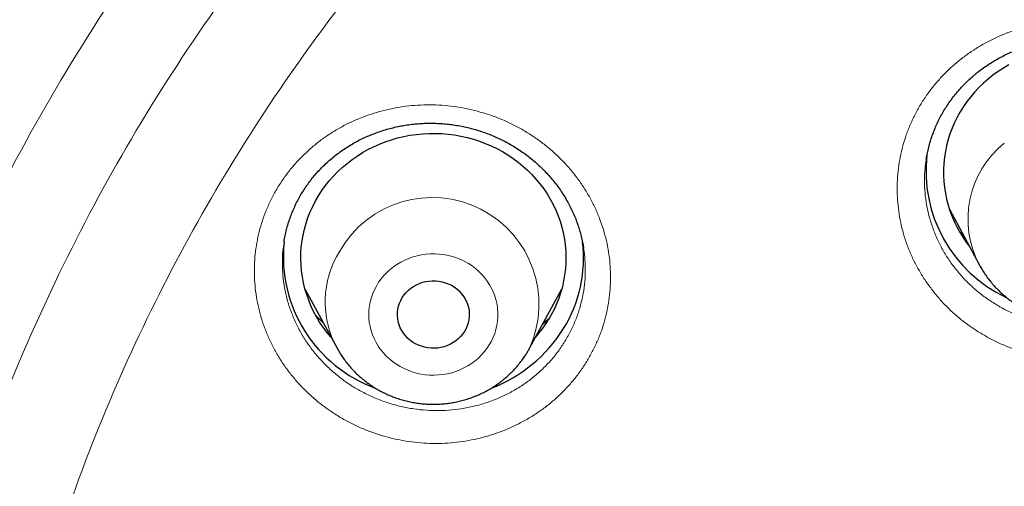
# Model space of a CAD drawing. Header units: millimetres. Extents: x 8 to 436, y 12 to 764.
# Tile 521 of 656: x 210.43 to 221.57, y 716.15 to 721.43. Entities that reach past the tile are written whole.
import ezdxf

# ---------------------------------------------------------------- set-up
doc = ezdxf.new("R2010")
doc.units = ezdxf.units.MM

msp = doc.modelspace()

# ---------------------------------------------------------------- linework, layer by layer
at = {"color": 7, "linetype": 'Continuous', "lineweight": 30}
for p, q in [((220.691, 719.853), (220.69, 719.847)), ((220.952, 719.287), (221.293, 718.655)), ((213.424, 718.918), (213.423, 718.915)), ((213.661, 718.381), (214.023, 717.716)), ((216.202, 717.716), (216.564, 718.381)), ((216.387, 718.021), (216.348, 717.985))]:
    msp.add_line(p, q, dxfattribs=at)
at = {"color": 252, "linetype": 'Continuous', "lineweight": 0}
for p, q in [((213.866, 718.004), (213.785, 718.083)), ((216.429, 718.061), (216.384, 718.017)), ((216.387, 718.02), (216.384, 718.017))]:
    msp.add_line(p, q, dxfattribs=at)
at = {"color": 7, "linetype": 'Continuous', "lineweight": 30, "flags": 128}
for points in [[(221.624, 720.92), (221.563, 720.884), (221.503, 720.845), (221.445, 720.804), (221.39, 720.76), (221.337, 720.714), (221.286, 720.665), (221.238, 720.614), (221.193, 720.561), (221.15, 720.506), (221.111, 720.449), (221.074, 720.39), (221.04, 720.33), (221.01, 720.268), (220.982, 720.205), (220.958, 720.141), (220.937, 720.075), (220.92, 720.009), (220.906, 719.942), (220.896, 719.875), (220.889, 719.807), (220.885, 719.739), (220.885, 719.671), (220.889, 719.603), (220.896, 719.535), (220.906, 719.468), (220.92, 719.401), (220.937, 719.335), (220.958, 719.269), (220.982, 719.205), (221.01, 719.142), (221.04, 719.08), (221.074, 719.02), (221.111, 718.961), (221.15, 718.904), (221.179, 718.867)], [(213.957, 717.838), (213.951, 717.845), (213.906, 717.899), (213.864, 717.955), (213.826, 718.012), (213.79, 718.072), (213.757, 718.132), (213.728, 718.195), (213.702, 718.258), (213.679, 718.323), (213.659, 718.388), (213.643, 718.455), (213.63, 718.522), (213.621, 718.589), (213.615, 718.657), (213.613, 718.725), (213.614, 718.793), (213.618, 718.861), (213.627, 718.929), (213.638, 718.996), (213.653, 719.063), (213.672, 719.129), (213.694, 719.194), (213.719, 719.258), (213.747, 719.32), (213.779, 719.382), (213.813, 719.441), (213.851, 719.5), (213.892, 719.556), (213.935, 719.61), (213.982, 719.663), (214.031, 719.713), (214.082, 719.761), (214.136, 719.807), (214.192, 719.85), (214.25, 719.89), (214.311, 719.928), (214.373, 719.963), (214.437, 719.995), (214.502, 720.024), (214.569, 720.05), (214.638, 720.074), (214.707, 720.094), (214.777, 720.11), (214.848, 720.124), (214.92, 720.134), (214.992, 720.142), (215.064, 720.145), (215.137, 720.146), (215.209, 720.143), (215.281, 720.137), (215.353, 720.128), (215.424, 720.115), (215.495, 720.1), (215.565, 720.081), (215.633, 720.059), (215.7, 720.033), (215.766, 720.005), (215.831, 719.974), (215.894, 719.94), (215.955, 719.903), (216.014, 719.863), (216.071, 719.821), (216.125, 719.776), (216.177, 719.729), (216.227, 719.68), (216.274, 719.628), (216.319, 719.574), (216.361, 719.518), (216.399, 719.461), (216.435, 719.402), (216.468, 719.341), (216.497, 719.279), (216.523, 719.215), (216.546, 719.151), (216.566, 719.085), (216.582, 719.019), (216.595, 718.951), (216.604, 718.884), (216.61, 718.816), (216.612, 718.748), (216.611, 718.68), (216.607, 718.612), (216.598, 718.544), (216.587, 718.477), (216.572, 718.41), (216.553, 718.344), (216.531, 718.279), (216.506, 718.216), (216.478, 718.153), (216.446, 718.092), (216.412, 718.032), (216.412, 718.032)], [(215.464, 717.906), (215.444, 717.876), (215.421, 717.849), (215.395, 717.823), (215.367, 717.8), (215.337, 717.779), (215.305, 717.761), (215.271, 717.745), (215.236, 717.733), (215.199, 717.724), (215.162, 717.718), (215.125, 717.715), (215.087, 717.716), (215.05, 717.72), (215.013, 717.727), (214.977, 717.737), (214.943, 717.75), (214.909, 717.766), (214.878, 717.785), (214.848, 717.807), (214.821, 717.831), (214.796, 717.858), (214.774, 717.886), (214.755, 717.916), (214.738, 717.948), (214.725, 717.981), (214.716, 718.015), (214.709, 718.05), (214.706, 718.085), (214.707, 718.121), (214.711, 718.156), (214.719, 718.19), (214.729, 718.224), (214.743, 718.257), (214.761, 718.288), (214.781, 718.318), (214.804, 718.345), (214.83, 718.371), (214.858, 718.394), (214.888, 718.415), (214.92, 718.433), (214.954, 718.449), (214.989, 718.461), (215.026, 718.47), (215.063, 718.476), (215.1, 718.479), (215.138, 718.478), (215.175, 718.474), (215.212, 718.467), (215.248, 718.457), (215.282, 718.444), (215.316, 718.428), (215.347, 718.409), (215.377, 718.387), (215.404, 718.363), (215.429, 718.336), (215.451, 718.308), (215.47, 718.278), (215.487, 718.246), (215.5, 718.213), (215.509, 718.179), (215.516, 718.144), (215.519, 718.109), (215.518, 718.074), (215.514, 718.038), (215.506, 718.004), (215.496, 717.97), (215.482, 717.937), (215.464, 717.906)]]:
    msp.add_lwpolyline(points, dxfattribs=at)
at = {"color": 252, "linetype": 'Continuous', "lineweight": 0, "flags": 128}
msp.add_lwpolyline([(215.745, 717.754), (215.769, 717.796), (215.789, 717.839), (215.807, 717.883), (215.821, 717.929), (215.831, 717.975), (215.839, 718.022), (215.842, 718.069), (215.843, 718.117), (215.839, 718.164), (215.833, 718.211), (215.823, 718.257), (215.809, 718.303), (215.792, 718.348), (215.772, 718.391), (215.749, 718.433), (215.723, 718.474), (215.694, 718.513), (215.662, 718.549), (215.628, 718.584), (215.591, 718.616), (215.551, 718.646), (215.51, 718.673), (215.467, 718.697), (215.422, 718.719), (215.375, 718.737), (215.328, 718.753), (215.279, 718.765), (215.23, 718.775), (215.18, 718.781), (215.129, 718.783), (215.079, 718.783), (215.029, 718.779), (214.979, 718.772), (214.93, 718.762), (214.881, 718.748), (214.834, 718.732), (214.788, 718.712), (214.744, 718.689), (214.701, 718.664), (214.66, 718.636), (214.622, 718.606), (214.586, 718.573), (214.552, 718.537), (214.521, 718.5), (214.493, 718.461), (214.468, 718.419), (214.446, 718.377), (214.427, 718.333), (214.411, 718.288), (214.399, 718.242), (214.39, 718.195), (214.384, 718.148), (214.382, 718.101), (214.384, 718.054), (214.388, 718.006), (214.397, 717.96), (214.409, 717.914), (214.424, 717.868), (214.442, 717.824), (214.464, 717.782), (214.488, 717.74), (214.516, 717.701), (214.547, 717.663), (214.58, 717.627), (214.616, 717.594), (214.654, 717.563), (214.694, 717.534), (214.736, 717.509), (214.781, 717.486), (214.826, 717.466), (214.873, 717.448), (214.921, 717.435), (214.971, 717.424), (215.02, 717.416), (215.07, 717.412), (215.121, 717.411), (215.171, 717.413), (215.221, 717.418), (215.271, 717.427), (215.32, 717.439), (215.368, 717.454), (215.414, 717.472), (215.459, 717.493), (215.503, 717.517), (215.545, 717.544), (215.584, 717.573), (215.622, 717.605), (215.656, 717.639), (215.689, 717.675), (215.718, 717.714), (215.745, 717.754)], dxfattribs=at)
at = {"color": 252, "linetype": 'Continuous', "lineweight": 0}
for centre, radius, start, end in [((222.266, 719.176), 1.104, 128.8882, 208.2294), ((215.1, 718.212), 1.208, 335.8003, 150.0486), ((214.98, 718.24), 1.091, 148.2055, 208.6695)]:
    msp.add_arc(centre, radius, start, end, dxfattribs=at)
at = {"color": 7, "linetype": 'Continuous', "lineweight": 30}
for centre, radius, start, end in [((222.264, 719.719), 1.577, 173.2621, 244.9087), ((215.005, 718.755), 1.59, 174.1729, 250.0786), ((215.293, 718.737), 1.519, 328.236, 6.9498), ((215.209, 718.772), 1.412, 318.6166, 328.4054), ((215.164, 718.825), 1.675, 291.0931, 328.0251)]:
    msp.add_arc(centre, radius, start, end, dxfattribs=at)
at = {"color": 252, "linetype": 'Continuous', "lineweight": 0}
for points, knots in [([(184.507, 710.808), (184.52, 711.585), (184.549, 713.197), (184.777, 715.636), (185.147, 718.116), (185.668, 720.573), (186.334, 722.999), (187.143, 725.385), (188.094, 727.725), (189.183, 730.012), (190.406, 732.237), (191.761, 734.395), (193.242, 736.478), (194.845, 738.479), (196.564, 740.393), (198.396, 742.213), (200.333, 743.934), (202.37, 745.55), (204.5, 747.057), (206.716, 748.448), (209.012, 749.721), (211.38, 750.871), (213.814, 751.894), (216.304, 752.787), (218.844, 753.548), (221.425, 754.174), (224.04, 754.662), (226.679, 755.012), (229.335, 755.223), (232, 755.293), (234.665, 755.223), (237.321, 755.012), (239.96, 754.662), (242.575, 754.174), (245.156, 753.548), (247.696, 752.787), (250.186, 751.894), (252.62, 750.871), (254.988, 749.721), (257.284, 748.448), (259.5, 747.057), (261.63, 745.55), (263.667, 743.934), (265.604, 742.213), (267.436, 740.393), (269.155, 738.479), (270.758, 736.478), (272.239, 734.395), (273.594, 732.237), (274.817, 730.012), (275.906, 727.725), (276.857, 725.385), (277.666, 722.999), (278.332, 720.573), (278.853, 718.116), (279.223, 715.636), (279.451, 713.197), (279.48, 711.586), (279.493, 710.809)], [0, 0, 0, 0, 0.016668, 0.034569, 0.05247, 0.070372, 0.088273, 0.106174, 0.124075, 0.141977, 0.159878, 0.177779, 0.19568, 0.213582, 0.231483, 0.249384, 0.267286, 0.285187, 0.303088, 0.320989, 0.338891, 0.356792, 0.374693, 0.392594, 0.410496, 0.428397, 0.446298, 0.464199, 0.482101, 0.500002, 0.517903, 0.535804, 0.553706, 0.571607, 0.589508, 0.60741, 0.625311, 0.643212, 0.661113, 0.679015, 0.696916, 0.714817, 0.732718, 0.75062, 0.768521, 0.786422, 0.804323, 0.822225, 0.840126, 0.858027, 0.875928, 0.89383, 0.911731, 0.929632, 0.947534, 0.965435, 0.983336, 1, 1, 1, 1]), ([(186.501, 709.951), (186.52, 710.89), (186.556, 712.762), (186.855, 715.549), (187.335, 718.3), (188.01, 721.014), (188.879, 723.693), (189.936, 726.324), (191.168, 728.887), (192.57, 731.358), (194.135, 733.726), (195.865, 735.991), (197.757, 738.154), (199.805, 740.204), (201.988, 742.129), (204.289, 743.908), (206.7, 745.533), (209.22, 747.004), (211.849, 748.321), (214.577, 749.479), (217.376, 750.472), (220.227, 751.288), (223.116, 751.922), (226.044, 752.375), (229.009, 752.646), (232, 752.735), (234.991, 752.646), (237.957, 752.375), (240.885, 751.922), (243.774, 751.288), (246.624, 750.472), (249.424, 749.478), (252.151, 748.32), (254.781, 747.003), (257.301, 745.532), (259.712, 743.907), (262.013, 742.128), (264.195, 740.204), (266.243, 738.153), (268.136, 735.991), (269.865, 733.725), (271.431, 731.357), (272.832, 728.886), (274.065, 726.324), (275.121, 723.693), (275.99, 721.014), (276.665, 718.299), (277.145, 715.548), (277.444, 712.761), (277.48, 710.89), (277.499, 709.951)], [0, 0, 0, 0, 0.020985, 0.041789, 0.062502, 0.083215, 0.104018, 0.125, 0.145986, 0.166791, 0.187505, 0.208217, 0.229019, 0.25, 0.270986, 0.291791, 0.312505, 0.333217, 0.354019, 0.375, 0.395986, 0.416791, 0.437505, 0.458217, 0.479019, 0.5, 0.520986, 0.541791, 0.562505, 0.583217, 0.604019, 0.625, 0.645986, 0.666791, 0.687505, 0.708217, 0.729019, 0.75, 0.770986, 0.791791, 0.812505, 0.833217, 0.854019, 0.875, 0.895985, 0.916789, 0.937502, 0.958215, 0.979017, 1, 1, 1, 1]), ([(228.539, 686.054), (227.824, 686.163), (226.395, 686.381), (224.299, 686.925), (222.312, 687.604), (220.445, 688.414), (218.701, 689.331), (217.039, 690.374), (215.47, 691.537), (214.002, 692.812), (212.646, 694.191), (211.408, 695.666), (210.298, 697.227), (209.322, 698.866), (208.485, 700.571), (207.793, 702.333), (207.251, 704.141), (206.861, 705.983), (206.626, 707.848), (206.547, 709.724), (206.626, 711.601), (206.861, 713.466), (207.251, 715.308), (207.793, 717.115), (208.485, 718.877), (209.322, 720.583), (210.298, 722.221), (211.408, 723.783), (212.646, 725.257), (214.002, 726.637), (215.47, 727.911), (217.039, 729.074), (218.701, 730.117), (220.445, 731.035), (222.26, 731.821), (224.135, 732.471), (226.058, 732.981), (228.018, 733.347), (230.003, 733.568), (232, 733.642), (233.997, 733.568), (235.982, 733.347), (237.942, 732.981), (239.865, 732.471), (241.74, 731.821), (243.555, 731.035), (245.299, 730.117), (246.961, 729.074), (248.53, 727.911), (249.998, 726.637), (251.354, 725.257), (252.592, 723.783), (253.702, 722.221), (254.678, 720.583), (255.515, 718.877), (256.207, 717.115), (256.749, 715.308), (257.139, 713.466), (257.374, 711.601), (257.453, 709.724), (257.374, 707.848), (257.139, 705.983), (256.749, 704.141), (256.207, 702.333), (255.515, 700.571), (254.678, 698.866), (253.702, 697.227), (252.592, 695.666), (251.354, 694.191), (249.998, 692.812), (248.53, 691.537), (246.961, 690.374), (245.299, 689.331), (243.555, 688.414), (241.69, 687.605), (239.708, 686.928), (237.621, 686.385), (236.197, 686.166), (235.486, 686.057)], [0, 0, 0, 0, 0.014209, 0.028417, 0.042626, 0.055696, 0.068766, 0.081836, 0.094907, 0.107977, 0.121047, 0.134117, 0.147187, 0.160257, 0.173327, 0.186398, 0.199468, 0.212538, 0.225608, 0.238678, 0.251748, 0.264818, 0.277889, 0.290959, 0.304029, 0.317099, 0.330169, 0.343239, 0.356309, 0.36938, 0.38245, 0.39552, 0.40859, 0.42166, 0.43473, 0.447801, 0.460871, 0.473941, 0.487011, 0.500081, 0.513151, 0.526221, 0.539292, 0.552362, 0.565432, 0.578502, 0.591572, 0.604642, 0.617712, 0.630783, 0.643853, 0.656923, 0.669993, 0.683063, 0.696133, 0.709203, 0.722274, 0.735344, 0.748414, 0.761484, 0.774554, 0.787624, 0.800695, 0.813765, 0.826835, 0.839905, 0.852975, 0.866045, 0.879115, 0.892186, 0.905256, 0.918326, 0.931396, 0.944466, 0.957536, 0.971691, 0.985845, 1, 1, 1, 1]), ([(235.401, 687.141), (236.068, 687.246), (237.402, 687.455), (239.359, 687.967), (241.226, 688.606), (242.991, 689.372), (244.65, 690.245), (246.23, 691.237), (247.723, 692.343), (249.119, 693.556), (250.41, 694.867), (251.587, 696.27), (252.643, 697.755), (253.572, 699.314), (254.367, 700.936), (255.025, 702.612), (255.541, 704.331), (255.912, 706.083), (256.136, 707.857), (256.21, 709.642), (256.136, 711.427), (255.912, 713.201), (255.541, 714.953), (255.025, 716.673), (254.367, 718.349), (253.572, 719.971), (252.643, 721.529), (251.587, 723.015), (250.41, 724.418), (249.119, 725.729), (247.723, 726.942), (246.23, 728.048), (244.65, 729.04), (242.991, 729.913), (241.265, 730.661), (239.481, 731.279), (237.652, 731.764), (235.787, 732.113), (233.9, 732.323), (232, 732.393), (230.1, 732.323), (228.213, 732.113), (226.348, 731.764), (224.519, 731.279), (222.735, 730.661), (221.009, 729.913), (219.35, 729.04), (217.769, 728.048), (216.277, 726.942), (214.881, 725.729), (213.59, 724.418), (212.413, 723.015), (211.357, 721.529), (210.428, 719.971), (209.633, 718.349), (208.975, 716.673), (208.459, 714.953), (208.088, 713.201), (207.864, 711.427), (207.79, 709.642), (207.864, 707.857), (208.088, 706.083), (208.459, 704.331), (208.975, 702.612), (209.633, 700.936), (210.428, 699.314), (211.357, 697.755), (212.413, 696.27), (213.59, 694.867), (214.881, 693.556), (216.277, 692.343), (217.769, 691.237), (219.35, 690.245), (221.009, 689.372), (222.774, 688.606), (224.641, 687.967), (226.598, 687.455), (227.933, 687.246), (228.6, 687.141)], [0, 0, 0, 0, 0.013976, 0.027953, 0.041929, 0.055017, 0.068105, 0.081192, 0.09428, 0.107368, 0.120455, 0.133543, 0.146631, 0.159719, 0.172806, 0.185894, 0.198982, 0.212069, 0.225157, 0.238245, 0.251332, 0.26442, 0.277508, 0.290595, 0.303683, 0.316771, 0.329859, 0.342946, 0.356034, 0.369122, 0.382209, 0.395297, 0.408385, 0.421472, 0.43456, 0.447648, 0.460736, 0.473823, 0.486911, 0.499999, 0.513086, 0.526174, 0.539262, 0.552349, 0.565437, 0.578525, 0.591612, 0.6047, 0.617788, 0.630876, 0.643963, 0.657051, 0.670139, 0.683226, 0.696314, 0.709402, 0.722489, 0.735577, 0.748665, 0.761753, 0.77484, 0.787928, 0.801016, 0.814103, 0.827191, 0.840279, 0.853366, 0.866454, 0.879542, 0.892629, 0.905717, 0.918805, 0.931893, 0.94498, 0.958068, 0.972045, 0.986023, 1, 1, 1, 1]), ([(228.635, 687.943), (228.007, 688.044), (226.75, 688.246), (224.906, 688.732), (223.137, 689.34), (221.453, 690.069), (219.861, 690.907), (218.345, 691.859), (216.912, 692.92), (215.573, 694.084), (214.334, 695.343), (213.205, 696.689), (212.192, 698.114), (211.3, 699.61), (210.537, 701.166), (209.905, 702.775), (209.41, 704.424), (209.054, 706.106), (208.84, 707.808), (208.768, 709.521), (208.84, 711.234), (209.054, 712.936), (209.41, 714.617), (209.905, 716.267), (210.537, 717.875), (211.3, 719.432), (212.192, 720.927), (213.205, 722.353), (214.334, 723.699), (215.573, 724.957), (216.912, 726.121), (218.345, 727.182), (219.861, 728.135), (221.453, 728.972), (223.11, 729.69), (224.821, 730.283), (226.577, 730.748), (228.366, 731.083), (230.177, 731.284), (232, 731.352), (233.823, 731.284), (235.634, 731.083), (237.423, 730.748), (239.179, 730.283), (240.89, 729.69), (242.547, 728.972), (244.139, 728.135), (245.655, 727.182), (247.088, 726.121), (248.427, 724.957), (249.666, 723.699), (250.795, 722.353), (251.808, 720.927), (252.7, 719.432), (253.463, 717.875), (254.095, 716.267), (254.59, 714.617), (254.946, 712.936), (255.16, 711.234), (255.232, 709.521), (255.16, 707.808), (254.946, 706.106), (254.59, 704.424), (254.095, 702.775), (253.463, 701.166), (252.7, 699.61), (251.808, 698.114), (250.795, 696.689), (249.666, 695.343), (248.427, 694.084), (247.088, 692.92), (245.655, 691.859), (244.139, 690.907), (242.547, 690.069), (240.861, 689.338), (239.086, 688.73), (237.234, 688.242), (235.972, 688.04), (235.34, 687.939)], [0, 0, 0, 0, 0.013748, 0.027497, 0.041245, 0.05435, 0.067455, 0.080559, 0.093664, 0.106769, 0.119873, 0.132978, 0.146083, 0.159188, 0.172292, 0.185397, 0.198502, 0.211606, 0.224711, 0.237816, 0.250921, 0.264025, 0.27713, 0.290235, 0.30334, 0.316444, 0.329549, 0.342654, 0.355758, 0.368863, 0.381968, 0.395073, 0.408177, 0.421282, 0.434387, 0.447492, 0.460596, 0.473701, 0.486806, 0.49991, 0.513015, 0.52612, 0.539225, 0.552329, 0.565434, 0.578539, 0.591643, 0.604748, 0.617853, 0.630958, 0.644062, 0.657167, 0.670272, 0.683377, 0.696481, 0.709586, 0.722691, 0.735795, 0.7489, 0.762005, 0.77511, 0.788214, 0.801319, 0.814424, 0.827528, 0.840633, 0.853738, 0.866843, 0.879947, 0.893052, 0.906157, 0.919262, 0.932366, 0.945471, 0.958576, 0.972384, 0.986192, 1, 1, 1, 1]), ([(234.281, 688.77), (234.811, 688.832), (235.869, 688.957), (237.434, 689.279), (238.972, 689.699), (240.515, 690.24), (242.052, 690.906), (243.569, 691.704), (245.014, 692.612), (246.379, 693.623), (247.655, 694.732), (248.835, 695.931), (249.911, 697.214), (250.877, 698.572), (251.726, 699.997), (252.454, 701.481), (253.055, 703.013), (253.527, 704.585), (253.866, 706.187), (254.07, 707.809), (254.139, 709.442), (254.07, 711.074), (253.866, 712.696), (253.527, 714.298), (253.055, 715.87), (252.453, 717.402), (251.725, 718.886), (250.876, 720.311), (249.91, 721.669), (248.834, 722.952), (247.654, 724.151), (246.377, 725.26), (245.012, 726.271), (243.567, 727.178), (242.05, 727.976), (240.472, 728.66), (238.841, 729.226), (237.168, 729.669), (235.463, 729.987), (233.737, 730.179), (232, 730.243), (230.263, 730.179), (228.537, 729.987), (226.832, 729.668), (225.159, 729.225), (223.528, 728.66), (221.95, 727.976), (220.433, 727.177), (218.988, 726.27), (217.623, 725.259), (216.347, 724.15), (215.167, 722.95), (214.091, 721.668), (213.125, 720.309), (212.276, 718.884), (211.548, 717.401), (210.946, 715.868), (210.475, 714.296), (210.136, 712.694), (209.931, 711.072), (209.863, 709.44), (209.932, 707.808), (210.136, 706.186), (210.475, 704.584), (210.947, 703.012), (211.549, 701.479), (212.276, 699.996), (213.126, 698.571), (214.092, 697.213), (215.168, 695.93), (216.348, 694.731), (217.624, 693.622), (218.989, 692.611), (220.435, 691.703), (221.951, 690.905), (223.488, 690.239), (225.031, 689.699), (226.568, 689.279), (228.132, 688.957), (229.19, 688.833), (229.719, 688.77)], [0, 0, 0, 0, 0.011909, 0.023818, 0.035727, 0.047636, 0.060561, 0.073486, 0.086411, 0.099336, 0.112261, 0.125186, 0.138111, 0.151036, 0.163961, 0.176886, 0.189811, 0.202736, 0.215661, 0.228587, 0.241512, 0.254437, 0.267362, 0.280287, 0.293212, 0.306137, 0.319062, 0.331987, 0.344912, 0.357837, 0.370762, 0.383687, 0.396612, 0.409537, 0.422462, 0.435388, 0.448313, 0.461238, 0.474163, 0.487088, 0.500013, 0.512938, 0.525863, 0.538788, 0.551713, 0.564638, 0.577563, 0.590488, 0.603413, 0.616338, 0.629263, 0.642189, 0.655114, 0.668039, 0.680964, 0.693889, 0.706814, 0.719739, 0.732664, 0.745589, 0.758514, 0.771439, 0.784364, 0.797289, 0.810214, 0.823139, 0.836065, 0.84899, 0.861915, 0.87484, 0.887765, 0.90069, 0.913615, 0.92654, 0.939465, 0.95239, 0.964293, 0.976195, 0.988098, 1, 1, 1, 1]), ([(221.04, 720.952), (221.075, 720.979), (221.144, 721.034), (221.254, 721.108), (221.37, 721.176), (221.49, 721.235), (221.614, 721.287), (221.741, 721.331), (221.872, 721.366), (222.005, 721.393), (222.139, 721.411), (222.275, 721.421), (222.411, 721.422), (222.547, 721.414), (222.682, 721.397), (222.816, 721.372), (222.948, 721.339), (223.077, 721.297), (223.203, 721.247), (223.326, 721.188), (223.444, 721.123), (223.558, 721.05), (223.665, 720.969), (223.767, 720.882), (223.863, 720.789), (223.953, 720.69), (224.035, 720.585), (224.109, 720.476), (224.175, 720.362), (224.234, 720.244), (224.283, 720.122), (224.325, 719.998), (224.357, 719.872), (224.38, 719.744), (224.394, 719.614), (224.399, 719.485), (224.395, 719.355), (224.381, 719.226), (224.359, 719.099), (224.327, 718.972), (224.287, 718.849), (224.238, 718.729), (224.18, 718.612), (224.114, 718.499), (224.04, 718.39), (223.959, 718.287), (223.87, 718.188), (223.772, 718.094), (223.666, 718.006), (223.555, 717.926), (223.44, 717.855), (223.322, 717.792), (223.199, 717.736), (223.073, 717.689), (222.944, 717.65), (222.812, 717.619), (222.678, 717.597), (222.543, 717.584), (222.407, 717.579), (222.271, 717.583), (222.135, 717.595), (222, 717.617), (221.867, 717.647), (221.737, 717.685), (221.609, 717.732), (221.485, 717.786), (221.365, 717.849), (221.249, 717.919), (221.139, 717.996), (221.034, 718.08), (220.936, 718.17), (220.844, 718.267), (220.759, 718.37), (220.681, 718.477), (220.611, 718.589), (220.549, 718.705), (220.495, 718.825), (220.45, 718.948), (220.414, 719.074), (220.387, 719.201), (220.369, 719.33), (220.36, 719.459), (220.36, 719.589), (220.369, 719.719), (220.388, 719.847), (220.416, 719.974), (220.452, 720.098), (220.498, 720.22), (220.552, 720.339), (220.614, 720.454), (220.684, 720.564), (220.762, 720.67), (220.848, 720.77), (220.94, 720.865), (221.007, 720.923), (221.04, 720.952)], [0, 0, 0, 0, 0.010683, 0.021401, 0.032133, 0.042852, 0.053534, 0.064233, 0.074969, 0.085717, 0.096452, 0.107151, 0.117857, 0.128599, 0.139353, 0.150095, 0.160801, 0.171516, 0.182269, 0.193033, 0.203786, 0.214502, 0.225227, 0.235989, 0.246764, 0.257526, 0.268251, 0.278982, 0.289749, 0.300528, 0.311295, 0.322025, 0.332754, 0.343518, 0.354296, 0.365061, 0.375789, 0.386509, 0.397265, 0.408034, 0.418791, 0.429511, 0.44022, 0.450966, 0.461724, 0.47247, 0.483179, 0.494322, 0.505478, 0.516621, 0.527323, 0.538062, 0.548813, 0.559552, 0.570255, 0.580957, 0.591696, 0.602447, 0.613185, 0.623887, 0.634596, 0.645341, 0.656098, 0.666843, 0.677552, 0.688271, 0.699026, 0.709795, 0.72055, 0.731269, 0.741997, 0.752761, 0.763538, 0.774302, 0.78503, 0.795761, 0.806528, 0.817307, 0.828074, 0.838805, 0.849531, 0.860294, 0.871069, 0.881832, 0.892558, 0.903274, 0.914028, 0.924793, 0.935546, 0.946263, 0.956986, 0.967746, 0.978518, 0.989277, 1, 1, 1, 1]), ([(216.848, 717.565), (216.847, 717.564), (216.824, 717.527), (216.776, 717.454), (216.696, 717.351), (216.609, 717.253), (216.516, 717.161), (216.416, 717.076), (216.31, 716.997), (216.198, 716.925), (216.082, 716.861), (215.961, 716.804), (215.836, 716.756), (215.708, 716.715), (215.577, 716.683), (215.444, 716.659), (215.31, 716.644), (215.174, 716.637), (215.038, 716.639), (214.903, 716.65), (214.768, 716.67), (214.634, 716.698), (214.503, 716.734), (214.375, 716.779), (214.25, 716.832), (214.128, 716.893), (214.011, 716.962), (213.899, 717.037), (213.793, 717.12), (213.692, 717.209), (213.598, 717.305), (213.51, 717.406), (213.43, 717.512), (213.358, 717.623), (213.294, 717.738), (213.237, 717.857), (213.19, 717.98), (213.151, 718.104), (213.121, 718.231), (213.1, 718.359), (213.088, 718.489), (213.086, 718.618), (213.092, 718.747), (213.108, 718.875), (213.133, 719.002), (213.167, 719.127), (213.209, 719.249), (213.261, 719.369), (213.322, 719.487), (213.393, 719.602), (213.471, 719.71), (213.556, 719.811), (213.647, 719.906), (213.744, 719.994), (213.847, 720.076), (213.956, 720.151), (214.071, 720.219), (214.19, 720.279), (214.313, 720.331), (214.44, 720.375), (214.569, 720.411), (214.701, 720.439), (214.835, 720.458), (214.971, 720.468), (215.107, 720.47), (215.242, 720.463), (215.378, 720.447), (215.512, 720.422), (215.644, 720.389), (215.774, 720.348), (215.901, 720.299), (216.024, 720.242), (216.143, 720.176), (216.257, 720.104), (216.366, 720.024), (216.469, 719.938), (216.566, 719.845), (216.657, 719.747), (216.74, 719.643), (216.816, 719.534), (216.884, 719.42), (216.944, 719.303), (216.995, 719.182), (217.038, 719.058), (217.072, 718.932), (217.097, 718.804), (217.112, 718.676), (217.119, 718.546), (217.116, 718.417), (217.105, 718.288), (217.084, 718.161), (217.054, 718.036), (217.016, 717.913), (216.968, 717.793), (216.913, 717.676), (216.87, 717.602), (216.848, 717.565)], [0, 0, 0, 0, 0.000189, 0.010876, 0.0216, 0.032336, 0.043059, 0.053746, 0.064433, 0.075156, 0.085892, 0.096615, 0.107301, 0.118, 0.128734, 0.139482, 0.150216, 0.160915, 0.171632, 0.182385, 0.193151, 0.203905, 0.214622, 0.225357, 0.236128, 0.246911, 0.257683, 0.268417, 0.279161, 0.289941, 0.300733, 0.311513, 0.322256, 0.332996, 0.343772, 0.35456, 0.365336, 0.376076, 0.3868, 0.397561, 0.408335, 0.419096, 0.42982, 0.440525, 0.451266, 0.462021, 0.472762, 0.483467, 0.494591, 0.505729, 0.516853, 0.527546, 0.538275, 0.549017, 0.559746, 0.570439, 0.581131, 0.59186, 0.602601, 0.61333, 0.624022, 0.634726, 0.645466, 0.656218, 0.666959, 0.677663, 0.688386, 0.699145, 0.709917, 0.720677, 0.7314, 0.742139, 0.752914, 0.763701, 0.774477, 0.785215, 0.795959, 0.806739, 0.817531, 0.828312, 0.839055, 0.849791, 0.860563, 0.871348, 0.88212, 0.892856, 0.903574, 0.914329, 0.925097, 0.935852, 0.94657, 0.957232, 0.96793, 0.97864, 0.989338, 1, 1, 1, 1]), ([(220.69, 719.847), (220.685, 719.815), (220.673, 719.737), (220.669, 719.612), (220.674, 719.474), (220.692, 719.336), (220.723, 719.201), (220.765, 719.068), (220.818, 718.938), (220.883, 718.814), (220.958, 718.695), (221.044, 718.582), (221.139, 718.477), (221.243, 718.379), (221.355, 718.29), (221.475, 718.211), (221.601, 718.141), (221.732, 718.081), (221.868, 718.032), (222.008, 717.994), (222.151, 717.968), (222.295, 717.953), (222.44, 717.95), (222.584, 717.958), (222.728, 717.978), (222.868, 718.009), (223.006, 718.051), (223.139, 718.105), (223.266, 718.169), (223.381, 718.239), (223.483, 718.312), (223.573, 718.387), (223.663, 718.474), (223.751, 718.573), (223.834, 718.685), (223.907, 718.803), (223.97, 718.927), (224.021, 719.056), (224.06, 719.189), (224.088, 719.324), (224.104, 719.462), (224.106, 719.6), (224.101, 719.714), (224.089, 719.782), (224.086, 719.804)], [0, 0, 0, 0, 0.017427, 0.042062, 0.066697, 0.091245, 0.115808, 0.140458, 0.165109, 0.189672, 0.214233, 0.238882, 0.263531, 0.288092, 0.312637, 0.337268, 0.3619, 0.386444, 0.410965, 0.435573, 0.460181, 0.484701, 0.509206, 0.533799, 0.558392, 0.582897, 0.607402, 0.631994, 0.656587, 0.681092, 0.701494, 0.721921, 0.742324, 0.766844, 0.791452, 0.816061, 0.840581, 0.865127, 0.889761, 0.914394, 0.93894, 0.963506, 0.988159, 1, 1, 1, 1]), ([(221.112, 718.991), (221.106, 718.997), (221.09, 719.011), (221.075, 719.027), (221.066, 719.037)], [0, 0, 0, 0, 0.378439, 1, 1, 1, 1]), ([(213.423, 718.915), (213.418, 718.881), (213.406, 718.802), (213.402, 718.675), (213.409, 718.537), (213.427, 718.4), (213.457, 718.265), (213.5, 718.132), (213.554, 718.003), (213.619, 717.878), (213.695, 717.759), (213.781, 717.646), (213.877, 717.541), (213.981, 717.443), (214.093, 717.353), (214.213, 717.273), (214.34, 717.203), (214.471, 717.143), (214.607, 717.093), (214.747, 717.055), (214.89, 717.028), (215.034, 717.012), (215.178, 717.008), (215.322, 717.016), (215.465, 717.035), (215.605, 717.066), (215.742, 717.107), (215.874, 717.16), (216.001, 717.223), (216.122, 717.296), (216.235, 717.379), (216.341, 717.471), (216.438, 717.571), (216.527, 717.679), (216.577, 717.756), (216.602, 717.795)], [0, 0, 0, 0, 0.022894, 0.053362, 0.083939, 0.114516, 0.144984, 0.175506, 0.206136, 0.236767, 0.267289, 0.297832, 0.328484, 0.359137, 0.38968, 0.420206, 0.450841, 0.481475, 0.512001, 0.542479, 0.573066, 0.603653, 0.634131, 0.664555, 0.695088, 0.72562, 0.756043, 0.786431, 0.816926, 0.847422, 0.877809, 0.908302, 0.938905, 0.969507, 1, 1, 1, 1]), ([(216.602, 717.795), (216.625, 717.835), (216.671, 717.914), (216.726, 718.04), (216.771, 718.169), (216.804, 718.302), (216.825, 718.438), (216.833, 718.576), (216.831, 718.712), (216.819, 718.801), (216.813, 718.845)], [0, 0, 0, 0, 0.125145, 0.250737, 0.376329, 0.501475, 0.627294, 0.753565, 0.879836, 1, 1, 1, 1]), ([(216.384, 718.017), (216.375, 718.008), (216.363, 717.997), (216.351, 717.986), (216.348, 717.984)], [0, 0, 0, 0, 0.748773, 1, 1, 1, 1])]:
    msp.add_open_spline(points, degree=3, knots=knots, dxfattribs=at)
at = {"color": 7, "linetype": 'Continuous', "lineweight": 30}
for points, knots in [([(228.82, 667.839), (227.618, 667.945), (225.213, 668.158), (221.655, 668.822), (218.163, 669.733), (214.788, 670.9), (211.549, 672.303), (208.463, 673.927), (205.522, 675.774), (202.745, 677.831), (200.147, 680.088), (197.747, 682.528), (195.557, 685.138), (193.592, 687.902), (191.863, 690.802), (190.383, 693.82), (189.158, 696.939), (188.198, 700.138), (187.508, 703.397), (187.093, 706.698), (186.954, 710.019), (187.093, 713.34), (187.508, 716.641), (188.198, 719.901), (189.158, 723.1), (190.383, 726.218), (191.863, 729.236), (193.592, 732.136), (195.557, 734.9), (197.747, 737.51), (200.147, 739.951), (202.745, 742.207), (205.522, 744.265), (208.463, 746.111), (211.549, 747.735), (214.762, 749.127), (218.08, 750.277), (221.484, 751.179), (224.953, 751.828), (228.466, 752.218), (232, 752.349), (235.534, 752.218), (239.047, 751.828), (242.516, 751.179), (245.92, 750.277), (249.238, 749.127), (252.451, 747.735), (255.537, 746.111), (258.478, 744.265), (261.255, 742.207), (263.853, 739.951), (266.253, 737.51), (268.443, 734.9), (270.408, 732.136), (272.137, 729.236), (273.617, 726.218), (274.842, 723.1), (275.802, 719.901), (276.492, 716.641), (276.907, 713.34), (277.046, 710.019), (276.907, 706.698), (276.492, 703.397), (275.802, 700.138), (274.842, 696.939), (273.617, 693.82), (272.137, 690.802), (270.408, 687.902), (268.443, 685.138), (266.253, 682.528), (263.853, 680.088), (261.255, 677.831), (258.478, 675.774), (255.537, 673.927), (252.451, 672.303), (249.212, 670.9), (245.837, 669.733), (242.345, 668.822), (238.787, 668.158), (236.382, 667.945), (235.18, 667.839)], [0, 0, 0, 0, 0.013106, 0.026212, 0.039318, 0.052424, 0.065212, 0.078, 0.090788, 0.103576, 0.116364, 0.129151, 0.141939, 0.154727, 0.167515, 0.180303, 0.193091, 0.205879, 0.218667, 0.231454, 0.244242, 0.25703, 0.269818, 0.282606, 0.295394, 0.308182, 0.32097, 0.333758, 0.346545, 0.359333, 0.372121, 0.384909, 0.397697, 0.410485, 0.423273, 0.436061, 0.448848, 0.461636, 0.474424, 0.487212, 0.5, 0.512788, 0.525576, 0.538364, 0.551152, 0.563939, 0.576727, 0.589515, 0.602303, 0.615091, 0.627879, 0.640667, 0.653455, 0.666242, 0.67903, 0.691818, 0.704606, 0.717394, 0.730182, 0.74297, 0.755758, 0.768546, 0.781333, 0.794121, 0.806909, 0.819697, 0.832485, 0.845273, 0.858061, 0.870849, 0.883636, 0.896424, 0.909212, 0.922, 0.934788, 0.947576, 0.960682, 0.973788, 0.986894, 1, 1, 1, 1]), ([(221.242, 720.812), (221.251, 720.82), (221.278, 720.842), (221.324, 720.878), (221.382, 720.918), (221.442, 720.956), (221.504, 720.992), (221.567, 721.026), (221.632, 721.056), (221.698, 721.084), (221.765, 721.11), (221.834, 721.133), (221.903, 721.153), (221.973, 721.17), (222.044, 721.184), (222.116, 721.195), (222.188, 721.204), (222.261, 721.21), (222.334, 721.212), (222.407, 721.212), (222.479, 721.209), (222.552, 721.203), (222.623, 721.194), (222.695, 721.183), (222.767, 721.168), (222.838, 721.151), (222.908, 721.13), (222.977, 721.107), (223.045, 721.081), (223.112, 721.053), (223.176, 721.022), (223.24, 720.989), (223.302, 720.953), (223.363, 720.914), (223.422, 720.873), (223.48, 720.83), (223.535, 720.784), (223.589, 720.737), (223.64, 720.687), (223.688, 720.636), (223.734, 720.583), (223.778, 720.528), (223.819, 720.471), (223.858, 720.412), (223.895, 720.352), (223.929, 720.29), (223.96, 720.227), (223.988, 720.163), (224.013, 720.099), (224.035, 720.033), (224.054, 719.967), (224.07, 719.899), (224.081, 719.845), (224.086, 719.813), (224.087, 719.804)], [0, 0, 0, 0, 0.009618, 0.029319, 0.04897, 0.068591, 0.088196, 0.107794, 0.127397, 0.147014, 0.166653, 0.186312, 0.205934, 0.225424, 0.244992, 0.264615, 0.28427, 0.303933, 0.323569, 0.343155, 0.362665, 0.382098, 0.401525, 0.421065, 0.44071, 0.46042, 0.480152, 0.499852, 0.519473, 0.538975, 0.558345, 0.577761, 0.597326, 0.61701, 0.636773, 0.65657, 0.676352, 0.696068, 0.715676, 0.735149, 0.754645, 0.774301, 0.794047, 0.813857, 0.833705, 0.853563, 0.873395, 0.893177, 0.912885, 0.932594, 0.952412, 0.972235, 0.992068, 1, 1, 1, 1]), ([(220.69, 719.853), (220.693, 719.87), (220.7, 719.911), (220.713, 719.973), (220.731, 720.04), (220.752, 720.106), (220.776, 720.171), (220.803, 720.235), (220.832, 720.298), (220.864, 720.359), (220.899, 720.419), (220.937, 720.477), (220.977, 720.534), (221.02, 720.589), (221.065, 720.642), (221.113, 720.694), (221.163, 720.743), (221.207, 720.783), (221.233, 720.805), (221.242, 720.812)], [0, 0, 0, 0, 0.047755, 0.1096264, 0.171601, 0.2335977, 0.2955108, 0.3572635, 0.4187838, 0.4801466, 0.5413401, 0.6028326, 0.6642439, 0.7256022, 0.7869369, 0.8482793, 0.9096626, 0.9711103, 1, 1, 1, 1]), ([(213.423, 718.918), (213.424, 718.925), (213.428, 718.955), (213.439, 719.007), (213.455, 719.074), (213.474, 719.139), (213.496, 719.204), (213.522, 719.269), (213.55, 719.332), (213.581, 719.393), (213.614, 719.453), (213.651, 719.512), (213.69, 719.569), (213.731, 719.625), (213.775, 719.678), (213.822, 719.73), (213.871, 719.78), (213.922, 719.828), (213.975, 719.874), (214.031, 719.917), (214.088, 719.959), (214.147, 719.997), (214.208, 720.034), (214.27, 720.068), (214.334, 720.099), (214.4, 720.127), (214.467, 720.153), (214.535, 720.177), (214.604, 720.197), (214.674, 720.215), (214.744, 720.23), (214.816, 720.242), (214.887, 720.251), (214.96, 720.257), (215.032, 720.261), (215.105, 720.261), (215.178, 720.259), (215.25, 720.253), (215.323, 720.245), (215.395, 720.234), (215.466, 720.22), (215.537, 720.203), (215.607, 720.184), (215.676, 720.161), (215.745, 720.136), (215.812, 720.108), (215.878, 720.078), (215.943, 720.045), (216.005, 720.009), (216.066, 719.972), (216.126, 719.931), (216.184, 719.889), (216.24, 719.843), (216.294, 719.796), (216.346, 719.747), (216.396, 719.695), (216.443, 719.643), (216.488, 719.588), (216.53, 719.532), (216.57, 719.475), (216.607, 719.415), (216.642, 719.354), (216.674, 719.291), (216.703, 719.227), (216.73, 719.162), (216.753, 719.097), (216.773, 719.031), (216.791, 718.965), (216.804, 718.903), (216.811, 718.862), (216.813, 718.845)], [0, 0, 0, 0, 0.004858, 0.019862, 0.034877, 0.049908, 0.064948, 0.079991, 0.095031, 0.110063, 0.125082, 0.140078, 0.155026, 0.169976, 0.184934, 0.199895, 0.214856, 0.229811, 0.244756, 0.259687, 0.274605, 0.289475, 0.304365, 0.319239, 0.334102, 0.348961, 0.363822, 0.378692, 0.393575, 0.408479, 0.423342, 0.438158, 0.452967, 0.467774, 0.482584, 0.497399, 0.512224, 0.527061, 0.541913, 0.556749, 0.571497, 0.58629, 0.601141, 0.61603, 0.630935, 0.645832, 0.660696, 0.675504, 0.690239, 0.704949, 0.719749, 0.734643, 0.7496, 0.764586, 0.779566, 0.794496, 0.809346, 0.824087, 0.838807, 0.853653, 0.868599, 0.883616, 0.89867, 0.91373, 0.928751, 0.943703, 0.958557, 0.973357, 0.988302, 1, 1, 1, 1]), ([(221.111, 718.992), (221.107, 718.996), (221.091, 719.011), (221.076, 719.026), (221.066, 719.037)], [0, 0, 0, 0, 0.300456, 1, 1, 1, 1]), ([(221.294, 718.654), (221.303, 718.637), (221.322, 718.603), (221.354, 718.554), (221.389, 718.504), (221.427, 718.457), (221.467, 718.411), (221.509, 718.368), (221.554, 718.326), (221.601, 718.287), (221.649, 718.25), (221.7, 718.216), (221.753, 718.184), (221.807, 718.154), (221.862, 718.127), (221.919, 718.103), (221.978, 718.082), (222.037, 718.064), (222.097, 718.048), (222.158, 718.036), (222.219, 718.026), (222.281, 718.02), (222.343, 718.016), (222.406, 718.016), (222.468, 718.018), (222.53, 718.024), (222.592, 718.032), (222.653, 718.044), (222.714, 718.059), (222.774, 718.076), (222.832, 718.097), (222.89, 718.12), (222.946, 718.146), (223.001, 718.175), (223.054, 718.206), (223.106, 718.24), (223.151, 718.273), (223.178, 718.295), (223.189, 718.304)], [0, 0, 0, 0, 0.026008, 0.053716, 0.081453, 0.109218, 0.137014, 0.164841, 0.192699, 0.22059, 0.248512, 0.276465, 0.304449, 0.332461, 0.360501, 0.388567, 0.416658, 0.444771, 0.472904, 0.501056, 0.529224, 0.557406, 0.5856, 0.613803, 0.642013, 0.670226, 0.698441, 0.726654, 0.754863, 0.783066, 0.811259, 0.83944, 0.867607, 0.895757, 0.923887, 0.951995, 0.980079, 1, 1, 1, 1]), ([(213.865, 718.006), (213.861, 718.009), (213.839, 718.029), (213.813, 718.054), (213.791, 718.076), (213.786, 718.081)], [0, 0, 0, 0, 0.141816, 0.809382, 1, 1, 1, 1]), ([(216.43, 718.064), (216.422, 718.055), (216.408, 718.04), (216.393, 718.026), (216.387, 718.021)], [0, 0, 0, 0, 0.611557, 1, 1, 1, 1]), ([(214.023, 717.717), (214.026, 717.712), (214.038, 717.689), (214.062, 717.65), (214.095, 717.599), (214.132, 717.551), (214.17, 717.504), (214.211, 717.459), (214.255, 717.417), (214.3, 717.376), (214.348, 717.338), (214.397, 717.302), (214.449, 717.268), (214.502, 717.237), (214.557, 717.209), (214.613, 717.183), (214.67, 717.16), (214.729, 717.14), (214.789, 717.123), (214.849, 717.109), (214.91, 717.097), (214.972, 717.089), (215.034, 717.084), (215.096, 717.081), (215.159, 717.082), (215.221, 717.086), (215.283, 717.093), (215.344, 717.102), (215.405, 717.115), (215.466, 717.131), (215.525, 717.15), (215.583, 717.171), (215.64, 717.196), (215.696, 717.223), (215.75, 717.253), (215.803, 717.285), (215.854, 717.32), (215.902, 717.358), (215.949, 717.397), (215.994, 717.439), (216.036, 717.483), (216.076, 717.529), (216.114, 717.577), (216.145, 717.622), (216.164, 717.651), (216.171, 717.663)], [0, 0, 0, 0, 0.006875, 0.030399, 0.053944, 0.077514, 0.10111, 0.124731, 0.148379, 0.172055, 0.195757, 0.219486, 0.243241, 0.267021, 0.290825, 0.314653, 0.338502, 0.362371, 0.386258, 0.410163, 0.434082, 0.458014, 0.481957, 0.505909, 0.529869, 0.553833, 0.577799, 0.601766, 0.62573, 0.64969, 0.673644, 0.697588, 0.721522, 0.745443, 0.769348, 0.793235, 0.817103, 0.84095, 0.864774, 0.888573, 0.912345, 0.936091, 0.959809, 0.983499, 1, 1, 1, 1]), ([(216.171, 717.663), (216.178, 717.675), (216.189, 717.692), (216.199, 717.711), (216.202, 717.717)], [0, 0, 0, 0, 0.676701, 1, 1, 1, 1])]:
    msp.add_open_spline(points, degree=3, knots=knots, dxfattribs=at)

doc.saveas('drawing.dxf')
